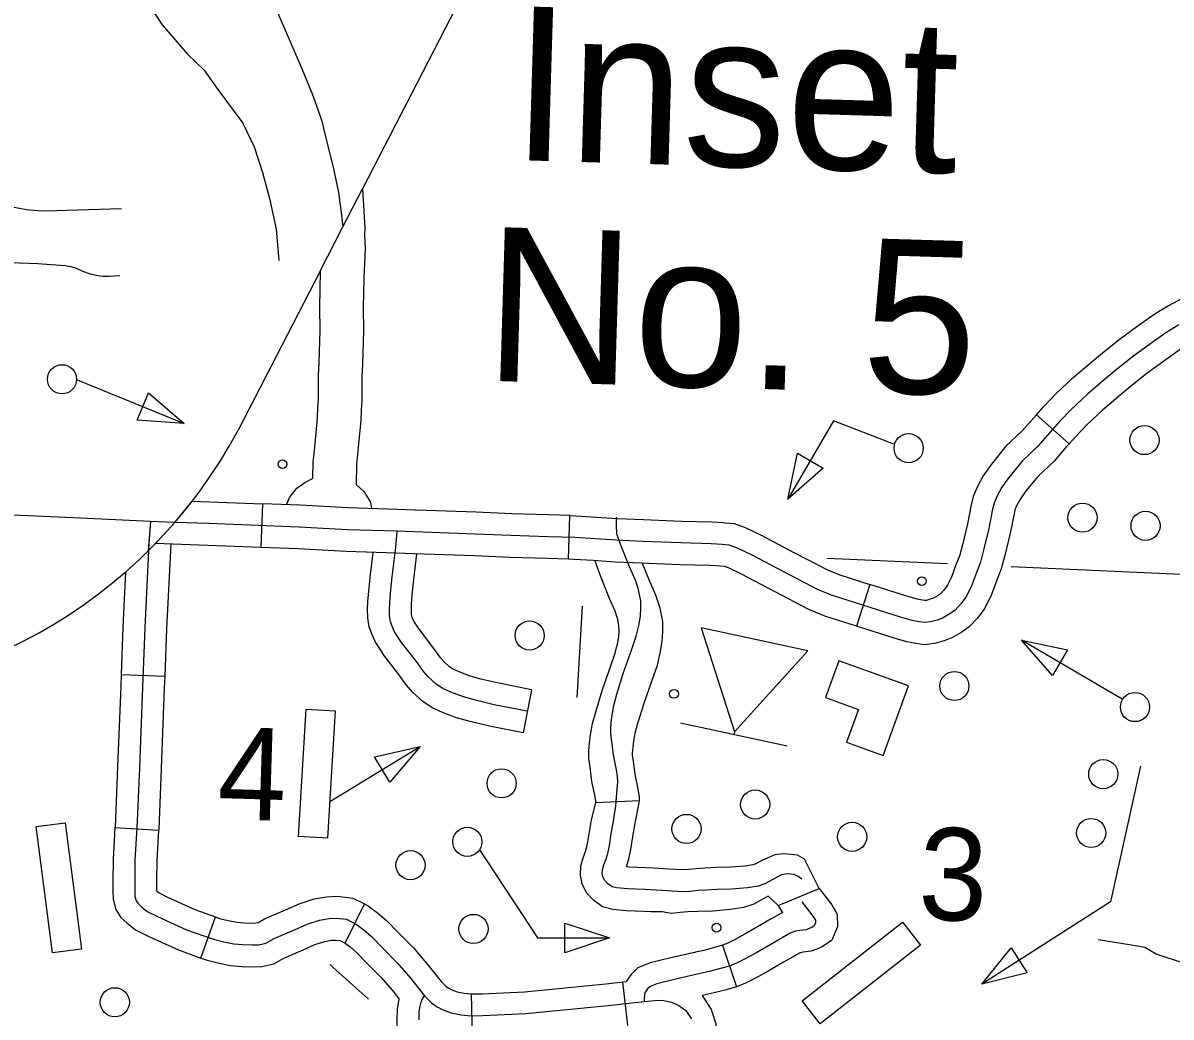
# Model space of a CAD drawing. Extents: x 653372 to 905732, y 627442 to 787275.
# Drawn here: x 695485 to 699425, y 745755 to 749166 of the extents above; entities that cross this region are included whole.
import ezdxf

# ---------------------------------------------------------------- set-up
doc = ezdxf.new("R2010")
doc.units = 0
for name, color, linetype in [('31', 7, 'Continuous'), ('32', 7, 'Continuous'), ('35', 7, 'Continuous'), ('45', 7, 'Continuous'), ('46', 7, 'Continuous'), ('5', 7, 'Continuous'), ('56', 7, 'Continuous'), ('57', 7, 'Continuous'), ('58', 7, 'Continuous'), ('63', 7, 'Continuous')]:
    doc.layers.add(name, color=color, linetype=linetype)

msp = doc.modelspace()

# ---------------------------------------------------------------- linework, layer by layer
at = {"layer": '31'}
for p, q in [((699075.1, 747722.3), (698962.6, 747821.6)), ((698962.6, 747821.6), (698962.6, 747821.6)), ((697356.7, 747326.5), (697361.2, 747476.4)), ((698391.2, 747239.6), (698345.9, 747096.6))]:
    msp.add_line(p, q, dxfattribs=at)
for points in [[(699382, 748175.9), (699414.9, 748196), (699503.4, 748243), (699561.7, 748273.3), (699594.7, 748287.9), (699628.9, 748294.7), (699656.8, 748294.7), (699689.1, 748290.6), (699720.7, 748279.8), (699769, 748253.8), (699833.3, 748207.9), (699875.3, 748173), (699895.6, 748154.7), (699918.1, 748136.9)], [(698962.6, 747821.6), (698987.5, 747849.7), (699030, 747893.6), (699089.3, 747949.4), (699154.1, 748004.6), (699189.8, 748034), (699252, 748083.9), (699320.3, 748133.5), (699365.8, 748166), (699382, 748175.9)], [(699452.1, 748130.8), (699407.2, 748103.4), (699364.1, 748072.6), (699297.5, 748024.3), (699237.1, 747975.8), (699202.2, 747947.1), (699139.3, 747893.5), (699082.6, 747840.1), (699042.6, 747798.8), (699010.3, 747762.3), (698968.2, 747714.2), (698913.5, 747662.6), (698868.2, 747607), (698844.2, 747573.2), (698827, 747541.6), (698817.6, 747518.4), (698812.7, 747497.5), (698799.7, 747432.2), (698781.7, 747357.1), (698770.9, 747316.6), (698756.8, 747280.6), (698740.1, 747235.1), (698721.8, 747197.8), (698702.8, 747172.1), (698683.5, 747151.5), (698665.9, 747138.7), (698642.5, 747125.5), (698622.6, 747117.5), (698598.9, 747111), (698579.7, 747108.7), (698560.6, 747111.2), (698536.3, 747115.7), (698496.6, 747127.5), (698262.7, 747201.6), (698214, 747221.8)], [(699460.1, 748047.9), (699448.6, 748040.8), (699407.9, 748011.7), (699343, 747964.7), (699284.4, 747917.6), (699250.4, 747889.6), (699189.4, 747837.7), (699135.3, 747786.7), (699097.6, 747747.9), (699075.1, 747722.3)], [(698962.6, 747821.6), (698954, 747811.8), (698914.1, 747766.3), (698858.4, 747713.8), (698808.5, 747652.4), (698780.5, 747613), (698759, 747573.7), (698745.9, 747541.1), (698739.4, 747513.4), (698726.4, 747448.3), (698708.9, 747375.5), (698699.8, 747341.2)], [(699075.1, 747722.3), (699066.7, 747712.8), (699022.2, 747662.1), (698968.5, 747611.5), (698927.9, 747561.6), (698907.9, 747533.4), (698894.9, 747509.6), (698889.3, 747495.7), (698886, 747481.5), (698873, 747416.1), (698854.4, 747338.6), (698844.7, 747302.5)], [(696005.9, 747452.7), (695922.3, 747455.6), (695681.8, 747467.7), (695450.7, 747477.1), (695275.7, 747485.6), (695271.4, 747485.8), (695025.6, 747496.6), (694911.3, 747501.7), (694620.6, 747511.2)], [(696833.8, 747494.7), (696830.8, 747494.8), (696771.4, 747497.4), (696600.2, 747502.6), (696436, 747511.7), (696306.6, 747516.6)], [(697361.2, 747476.4), (697289.4, 747478.5), (697162.2, 747482.4), (697039.7, 747487.7), (696833.8, 747494.7)], [(698214, 747221.8), (698098.2, 747282.3), (697984.8, 747341.7), (697934.5, 747365.8), (697908.9, 747374.9), (697883.9, 747377.3), (697846.4, 747379.3), (697742.3, 747382.4), (697610.7, 747387.2), (697521.5, 747391.5), (697448.1, 747396.2), (697378.9, 747400.8), (697287.1, 747403.6), (697159.5, 747407.4), (697036.8, 747412.8), (696827.9, 747419.9), (696768.7, 747422.5), (696597, 747427.6), (696432.5, 747436.8), (696122.5, 747448.6), (696005.9, 747452.7)], [(697361.2, 747476.4), (697382.5, 747475.7), (697453, 747471.1), (697525.7, 747466.4), (697613.9, 747462.1), (697744.8, 747457.3), (697849.5, 747454.2), (697889.5, 747452.1), (697893.5, 747451.7)], [(697893.6, 747451.7), (697925.4, 747448.6), (697963.4, 747435.1), (698018.4, 747408.7), (698133, 747348.7), (698245.7, 747289.8), (698288.4, 747272.2), (698391.2, 747239.6)], [(696828.7, 747344.8), (696825, 747344.9), (696765.9, 747347.5), (696593.8, 747352.7), (696429, 747361.8), (696300.9, 747366.7)], [(697356.7, 747326.5), (697284.9, 747328.6), (697156.7, 747332.5), (697033.9, 747337.8), (696828.7, 747344.8)], [(697879.1, 747302.4), (697878.4, 747302.5), (697843.3, 747304.3), (697739.8, 747307.4), (697607.5, 747312.2), (697517.3, 747316.6), (697443.3, 747321.4), (697375.3, 747325.9), (697356.7, 747326.5)], [(698699.8, 747341.2), (698699.5, 747340), (698686.7, 747307.2), (698671.1, 747264.7), (698657.4, 747236.9), (698645.1, 747220.2), (698633.7, 747208), (698625.2, 747201.9), (698609.9, 747193.2), (698598.6, 747188.7), (698584.5, 747184.8), (698580.1, 747184.3), (698572.4, 747185.3), (698553.9, 747188.7), (698518.6, 747199.2), (698391.2, 747239.6)], [(698345.9, 747096.6), (698237, 747131.1), (698182.2, 747153.8), (698063.5, 747215.8), (697951.2, 747274.6), (697905.7, 747296.4), (697892.5, 747301.1), (697879.1, 747302.4)], [(698844.7, 747302.5), (698842.2, 747293.3), (698827, 747254.1), (698809.2, 747205.6), (698786.1, 747158.7), (698760.5, 747124), (698733.3, 747095.1), (698706.5, 747075.5), (698675.1, 747057.8), (698646.6, 747046.3), (698613.4, 747037.2), (698579.3, 747033.1), (698548.8, 747037.1), (698518.7, 747042.7), (698474.7, 747055.8), (698345.9, 747096.6)]]:
    msp.add_lwpolyline(points, dxfattribs=at)
at = {"layer": '32'}
for p, q in [((696306.6, 747516.6), (696300.9, 747366.7)), ((695821.6, 746931.1), (695971.5, 746925.4)), ((695800.6, 746405.2), (695950.3, 746396.2)), ((698077.1, 746138.2), (698217.3, 746196)), ((696591.1, 746008.7), (696657.3, 746143.4)), ((696095, 745957.9), (696145.9, 746099)), ((697885.1, 746001.5), (697933.3, 745859.3)), ((697560.2, 745726.6), (697543.2, 745875.6)), ((697027.2, 745684.7), (697024, 745834.7))]:
    msp.add_line(p, q, dxfattribs=at)
for points in [[(696300.9, 747366.7), (696119.8, 747373.6), (695939.2, 747380), (696005.9, 747452.7), (696065.6, 747525.6)], [(696065.6, 747525.6), (696125.3, 747523.5), (696306.6, 747516.6)], [(695922.3, 747455.6), (695916.8, 747380), (695902.7, 747090.4), (695895, 746887.3), (695884.5, 746611), (695875.6, 746402.9), (695869.1, 746294.7), (695868.5, 746221.7), (695868.6, 746188.2), (695869.1, 746170.3), (695873, 746154.5), (695878.7, 746145.6), (695891.3, 746133.9), (695911.4, 746117.6), (695946, 746100.3), (696046.4, 746055.1), (696138.2, 746022.1), (696173.6, 746013.4), (696208, 746007), (696239.3, 746003.9), (696272.8, 746002.9), (696294.5, 746003.3), (696318.5, 746009.1), (696347, 746024.4), (696416.1, 746054.8), (696460, 746074.1), (696502.6, 746088), (696535.2, 746093.5), (696560.1, 746094.9), (696594.6, 746090.6), (696629.8, 746073.3), (696654.7, 746054.2), (696681.1, 746031.7), (696719.9, 745991.6), (696769.3, 745941.4), (696816.3, 745887), (696863.2, 745828.2), (696886.3, 745803.7), (696904.3, 745791.3), (696925.6, 745779.8), (696954.5, 745769.2), (696988.9, 745762.8), (697021.3, 745759.6), (697063.5, 745760.5), (697210.8, 745766.9), (697493.2, 745794.5)], [(695922.3, 747455.6), (695915, 747355.6)], [(695991.8, 747378.1), (695977.7, 747087.2), (695971.5, 746925.4)], [(695837, 747283), (695827.8, 747093.7), (695821.6, 746931.1)], [(695821.6, 746931.1), (695820.1, 746890.1), (695809.6, 746614), (695800.7, 746406.8), (695800.6, 746405.2)], [(695971.5, 746925.4), (695969.9, 746884.4), (695959.5, 746607.9), (695950.5, 746399.1), (695950.3, 746396.2)], [(695800.6, 746405.2), (695794.1, 746297.3), (695793.5, 746221.9), (695793.6, 746186.9), (695794.4, 746160.1), (695803.1, 746124.5), (695820.7, 746097.1), (695842.1, 746077.3), (695870.5, 746054.2), (695913.9, 746032.6), (696018.2, 745985.5), (696095, 745957.9)], [(695950.3, 746396.2), (695944.1, 746292.2), (695943.5, 746221.5), (695943.6, 746189.4), (695943.6, 746188), (695952.2, 746181), (695978.2, 746168.1), (696074.5, 746124.7), (696145.9, 746099)], [(698217.3, 746196), (698240.8, 746165.7), (698260.5, 746140.4), (698278.8, 746108.6), (698280.3, 746065.2), (698261.2, 746019.4), (698227.9, 745995.9), (698209.7, 745988.6), (698189.3, 745981.5), (698162.4, 745978.3), (698156.4, 745977.2), (698149.5, 745974.6), (698127.7, 745962.3), (698094.7, 745943.1), (698042.2, 745912.8), (697998.4, 745888.4), (697964.3, 745871.5), (697933.3, 745859.3), (697898.3, 745849.2), (697857.4, 745838.4), (697815.2, 745828.8)], [(696145.9, 746099), (696159.8, 746094), (696189.4, 746086.8), (696218.7, 746081.3), (696244.2, 746078.8), (696273.2, 746077.9), (696284.8, 746078.1), (696291.5, 746079.7), (696314.1, 746091.9), (696385.9, 746123.5), (696433.2, 746144.2), (696484.6, 746161), (696526.8, 746168.1), (696562.6, 746170.1), (696616.4, 746163.5), (696657.3, 746143.4)], [(698158, 746150.1), (698181.6, 746119.8), (698198.1, 746098.5), (698204.5, 746087.3), (698204.8, 746079), (698200.3, 746068.2), (698191.8, 746062.2), (698183.4, 746058.9), (698172.3, 746055), (698151.5, 746052.5), (698136.3, 746049.9), (698117.4, 746042.6), (698090.4, 746027.3), (698057.1, 746008.1), (698005.2, 745978), (697963.5, 745954.8), (697933.9, 745940.1), (697909.2, 745930.4), (697878.3, 745921.5), (697839.5, 745911.2), (697809.1, 745904.3), (697729.4, 745886.3), (697660.2, 745869.6), (697637.1, 745859.9), (697628.5, 745851.9), (697619.3, 745838.1), (697616.2, 745821.6), (697616.8, 745808.5)], [(696657.3, 746143.4), (696669.5, 746137.3), (696701.9, 746112.5), (696732.5, 746086.5), (696773.6, 746044), (696824.5, 745992.3), (696874, 745934.9), (696920, 745877.4), (696935.5, 745860.9), (696943.5, 745855.3), (696956.5, 745848.4), (696974.5, 745841.8), (696999.5, 745837.1), (697024.1, 745834.7), (697024, 745834.7)], [(698077.1, 746138.2), (698091.8, 746113.1), (698085.3, 746110.7), (698053.1, 746092.4), (698019.5, 746073), (697968.2, 746043.2), (697928.5, 746021.2), (697903.5, 746008.7), (697885.1, 746001.5), (697858.2, 745993.8), (697821.6, 745984), (697792.6, 745977.5), (697790.9, 745977.1)], [(696095, 745957.9), (696116.5, 745950.1), (696157.8, 745940.1), (696197.4, 745932.7), (696234.5, 745929), (696272.5, 745927.8), (696304.1, 745928.5), (696345.4, 745938.4), (696380, 745957), (696446.3, 745986.2), (696486.7, 746003.9), (696520.5, 746014.9), (696543.6, 746018.8), (696557.6, 746019.6), (696572.8, 746017.7), (696591.1, 746008.7)], [(696590, 746009.3), (696607.6, 745995.8), (696629.8, 745977), (696666.3, 745939.2), (696714.1, 745890.6), (696758.6, 745839), (696776.4, 745816.8)], [(697790.8, 745977.1), (697712.3, 745959.3), (697636.8, 745941.1), (697595.5, 745923.8), (697571, 745900.7), (697555, 745877)], [(697024, 745834.7), (697061.1, 745835.5), (697205.6, 745841.8), (697485.4, 745869), (697555, 745877)], [(697815.2, 745828.8), (697847, 745781.7), (697863.2, 745731.8), (697867.3, 745686.4)], [(696762.8, 745511), (696765.9, 745515.7), (696769.6, 745523.7), (696770.6, 745533.6), (696771.7, 745554.3), (696771.6, 745623), (696769.5, 745680.8), (696769.1, 745746.1), (696770.2, 745781.8), (696776.4, 745816.8)], [(696844.1, 745745.2), (696845, 745774.1), (696848.3, 745792.9), (696851, 745806.2), (696856.3, 745818.3), (696863.2, 745828.2)], [(697493.2, 745794.5), (697616.8, 745808.5), (697664.4, 745813.1), (697683.6, 745812.5), (697710.6, 745806), (697736.2, 745795.1), (697759.4, 745777.4), (697778.9, 745748.6)]]:
    msp.add_lwpolyline(points, dxfattribs=at)
at = {"layer": '35'}
for points in [[(695838.8, 749662.3), (695818.9, 749617.3), (695815.4, 749552), (695837.4, 749453.2), (695864.9, 749334), (695913.3, 749232.9), (695962.4, 749159.7), (696049.7, 749059), (696107.2, 749004.3), (696153.5, 748938.4), (696238.8, 748822.2), (696278.4, 748741.6), (696306.9, 748653.5), (696330.7, 748564), (696354, 748458.9), (696363.2, 748351.2)], [(699478.2, 745936.6), (699374, 745971.3), (699335.2, 745993.5), (699282.9, 746002.9), (699174.7, 746019.8)]]:
    msp.add_lwpolyline(points, dxfattribs=at)
at = {"layer": '45'}
for p, q in [((697230.6, 746877.9), (697200.9, 746730.9)), ((697601.1, 746497.6), (697451.3, 746490.9))]:
    msp.add_line(p, q, dxfattribs=at)
for points in [[(695823.4, 748528.7), (695673.1, 748524.1), (695563.9, 748520.5), (695535.4, 748521.4), (695496.9, 748524.8), (695449.4, 748534.2), (695421, 748536.2), (695397, 748531.2), (695375, 748518.3), (695355.1, 748498.4), (695346.1, 748465.6), (695332.1, 748452.4), (695325.2, 748451.5)], [(695817, 748299.1), (695780.6, 748296.7), (695760.1, 748296.8), (695742, 748299), (695717.1, 748304.9), (695690.7, 748313.7), (695668.2, 748324), (695650.7, 748329.1), (695629.3, 748333.1), (695598.1, 748335.8), (695535.6, 748339.4), (695473.3, 748341.8), (695446.6, 748343.7), (695437.5, 748342.9), (695419.3, 748341.1), (695390.1, 748337.5), (695370.8, 748336.3), (695349.8, 748337), (695314, 748338.1)], [(697491.9, 746316.8), (697497.2, 746343.8), (697503.9, 746385.6), (697509.9, 746420.1), (697519.6, 746479.7), (697524.3, 746538.1), (697526.5, 746561.3), (697525.6, 746581.2), (697522.3, 746604), (697511, 746654.8), (697505.4, 746700.8), (697501.8, 746727.2), (697501.8, 746743.5), (697503.9, 746766.7), (697506.7, 746791.4), (697512.6, 746824.8), (697523.2, 746863.6), (697545.1, 746934.2), (697572.7, 747014.2), (697589.5, 747062.2), (697599.2, 747103.5), (697604, 747132), (697605.2, 747157.2), (697605, 747183.5), (697597.7, 747220.7), (697596.4, 747226.1), (697586.9, 747254.1), (697566.5, 747299.7), (697534.3, 747380.4), (697522.9, 747412.9), (697521.2, 747440.7), (697521.2, 747470.1)], [(697215.7, 746804.4), (697102.4, 746827.2), (697038, 746842.5), (696996.1, 746853.8), (696953.2, 746870.1), (696925.3, 746882.6), (696903.4, 746897.2), (696875.9, 746922.5), (696860.3, 746940.4), (696835.2, 746975.6), (696784.4, 747041.1), (696760.4, 747077.4), (696751.1, 747098.7), (696745.9, 747112.7), (696743.2, 747131.7), (696742.7, 747153.4), (696743.4, 747176.8), (696746.1, 747210), (696752.2, 747265.5), (696764.1, 747366.9), (696768.7, 747422.5)], [(696714.7, 747010.5), (696694.3, 747041.4), (696681.5, 747070.6), (696672.8, 747094.3), (696668.3, 747125.5), (696667.7, 747153.7), (696668.5, 747180.9), (696671.4, 747217.1), (696677.7, 747274), (696686.6, 747349.9)], [(696840, 747093), (696826.5, 747113.4), (696820.7, 747126.7), (696819, 747131.2), (696818, 747137.9), (696817.7, 747153.1), (696818.3, 747172.6), (696820.7, 747202.9), (696826.7, 747257), (696837, 747344.5)], [(697522.1, 747023.6), (697525.9, 747039.6), (697529.5, 747061.5), (697530.5, 747080.2), (697530.3, 747097.3), (697524.7, 747126), (697524.6, 747126.4), (697517.2, 747148), (697497.6, 747191.9), (697464.3, 747275.4), (697448.3, 747321.1)], [(697668.2, 746989.5), (697673, 747010.1), (697678.9, 747045.3), (697680.5, 747077), (697680.2, 747112.4), (697671.2, 747158.2), (697668.7, 747168.5), (697657, 747202.9), (697635.8, 747250.3), (697611.1, 747312.1)], [(697230.6, 746877.9), (697118.5, 746900.5), (697056.4, 746915.2), (697019.2, 746925.2), (696981.9, 746939.4), (696961.6, 746948.5), (696949.9, 746956.3), (696929.7, 746974.9), (696919.3, 746986.8), (696895.4, 747020.4), (696845.4, 747084.8), (696840, 747093)], [(697451.3, 746490.9), (697451.1, 746495.5), (697448.7, 746511.9), (697437.2, 746563.5), (697431.3, 746612.6), (697427, 746643.4), (697427, 746668.4), (697429.6, 746695.7), (697432.7, 746723.4), (697439.6, 746762.7), (697451.4, 746806), (697474.1, 746879), (697502.1, 746960.2), (697517.6, 747004.5), (697522.1, 747023.6)], [(697200.9, 746730.9), (697086.4, 746754), (697019.6, 746769.8), (696973, 746782.3), (696924.6, 746800.8), (696888.9, 746816.7), (696857, 746838), (696822, 746870.1), (696801.3, 746893.9), (696775, 746930.9), (696723.3, 746997.4), (696714.7, 747010.5)], [(697601.1, 746497.6), (697600.6, 746509.5), (697596.4, 746538.9), (697585.3, 746588.9), (697580.1, 746631.9), (697577, 746653.8), (697577, 746661.4), (697578.8, 746680.5), (697581.2, 746702.1), (697586.1, 746729.8), (697595.5, 746764), (697616.6, 746832.2), (697643.8, 746910.9), (697661.9, 746962.6), (697668.2, 746989.5)], [(697639.7, 746116.4), (697615, 746118), (697555.6, 746119.8), (697508.6, 746124.4), (697473.8, 746133.6), (697442.5, 746156.2), (697420.1, 746180.1), (697403.6, 746211.3), (697397.9, 746242.4), (697398.8, 746273.8), (697407, 746301.2), (697415.1, 746322.8), (697419.1, 746335.5), (697423.3, 746357), (697429.9, 746398), (697435.9, 746432.5), (697451.3, 746490.9)], [(697649.2, 746266.1), (697622, 746267.8), (697565.1, 746269.6), (697555.7, 746270.5), (697556.9, 746273.8), (697564.6, 746298.2), (697571, 746330.6), (697577.9, 746373.3), (697583.8, 746407.6), (697601.1, 746497.6)], [(698157.8, 746228.7), (698145, 746237.4), (698131.2, 746244.1), (698108.4, 746246.3), (698087.5, 746242.8), (698057.9, 746227.6), (698030.4, 746212.3), (698007.9, 746204.6), (697971.8, 746198.9), (697916.6, 746194.4), (697866.6, 746193.3), (697830.2, 746191.2), (697801.5, 746189), (697774.3, 746186.2), (697745.7, 746185.5), (697696.3, 746188), (697618.5, 746192.9), (697560.3, 746194.7), (697522, 746198.4), (697506.5, 746202.5), (697492.3, 746212.8), (697481.7, 746224.1), (697475.3, 746236.2), (697473.1, 746248.2), (697473.5, 746261.8), (697478.1, 746277.2), (697486, 746298.3), (697491.9, 746316.8)], [(698217.3, 746196), (698167, 746296.7), (698142.5, 746310.4), (698096.5, 746314.9), (698065.3, 746311.5), (698022.5, 746293.7), (697999.9, 746281.1), (697989.9, 746277.7), (697962.9, 746273.5), (697912.7, 746269.3), (697863.7, 746268.2), (697825.2, 746266.1), (697794.7, 746263.7), (697769.5, 746261.1), (697746.6, 746260.5), (697700.6, 746262.9), (697649.2, 746266.1)], [(698077.1, 746138.2), (698042.3, 746169.7), (698025.2, 746160.9), (697992.8, 746142.8), (697957.7, 746131), (697912.6, 746123.9), (697852.4, 746118.9), (697801.4, 746117.7), (697767.1, 746115.8), (697740.2, 746113.7), (697710.9, 746110.7), (697678.2, 746116.1), (697639.7, 746116.4)]]:
    msp.add_lwpolyline(points, dxfattribs=at)
at = {"layer": '46'}
for points in [[(696257.2, 749441.2), (696297.4, 749342.2), (696379.4, 749155.4), (696443.2, 749006.7), (696477, 748922.7), (696497.1, 748869.7), (696510.6, 748829.5), (696527.8, 748756.9), (696549.1, 748672), (696568.1, 748585), (696576.3, 748516.5), (696583.1, 748466.8)], [(696504.7, 748314.8), (696583.1, 748466.8), (696650.2, 748597.1), (696658, 748463.8), (696657, 748438), (696659, 748391.9), (696654.3, 748291.8), (696652.3, 748190.1), (696653.9, 748109.7), (696651.1, 748034), (696649.9, 747996.1), (696648.1, 747953.4), (696647.4, 747914), (696647.9, 747871.1), (696645.8, 747839.4), (696644.7, 747802.3), (696638.8, 747745.5), (696632.1, 747673.7), (696629.9, 747651.4), (696628.5, 747582.9)], [(696504.7, 748314.8), (696502.3, 748190), (696503.9, 748111), (696501.1, 748039), (696500, 748001.6), (696498.1, 747957.9), (696497.4, 747914.3), (696497.9, 747875.3), (696495.9, 747846.8), (696494.9, 747812.3), (696489.5, 747760.2), (696482.8, 747688), (696480.1, 747660.3), (696478.9, 747602.8)], [(696389.6, 747513.4), (696400, 747537.9), (696424.7, 747570.3), (696452.2, 747589.4), (696478.9, 747602.8)], [(696628.5, 747582.9), (696654.1, 747558.2), (696677.3, 747522.5), (696680.8, 747500.2)]]:
    msp.add_lwpolyline(points, dxfattribs=at)
at = {"layer": '5'}
for points in [[(698657.7, 747310.4), (698244.2, 747329.1)], [(699865, 747255.8), (698876, 747300.5)]]:
    msp.add_lwpolyline(points, dxfattribs=at)
at = {"layer": '56'}
for p, q in [((695877, 747802.9), (695915.6, 747897.4)), ((695915.6, 747897.4), (696037.9, 747792.3)), ((696037.9, 747792.3), (695877, 747802.9)), ((698109.6, 747532.6), (698142.9, 747690.5)), ((698142.9, 747690.5), (698231, 747638.9)), ((698231, 747638.9), (698109.6, 747532.6)), ((699018.2, 746927), (698912, 747048.4)), ((698912, 747048.4), (699069.8, 747015)), ((699069.8, 747015), (699018.2, 746927)), ((696691.1, 746648.1), (696848.3, 746684)), ((696848.3, 746684), (696744.1, 746560.9)), ((696744.1, 746560.9), (696691.1, 746648.1)), ((697344.3, 746077.9), (697497.4, 746027.2)), ((697344.5, 745975.9), (697344.3, 746077.9)), ((697497.4, 746027.2), (697344.5, 745975.9)), ((698775, 745867.6), (698876.3, 745993.1)), ((698876.3, 745993.1), (698931.3, 745907.2)), ((698931.3, 745907.2), (698775, 745867.6))]:
    msp.add_line(p, q, dxfattribs=at)
for points in [[(695671, 747942.2), (696037.9, 747792.3)], [(698474.1, 747721.2), (698267, 747801.5), (698109.6, 747532.6)], [(697403.8, 747165.1), (697385.3, 746851.8)], [(699256.7, 746846.3), (698912, 747048.4)], [(696537.7, 746495.1), (696848.3, 746684)], [(699320, 746616.3), (699217.7, 746150.9), (698775, 745867.6)], [(697052.6, 746327.4), (697251.2, 746026.7), (697497.4, 746027.2)], [(696537.4, 745935.7), (696670.2, 745817.2)]]:
    msp.add_lwpolyline(points, dxfattribs=at)
for points in [[(696456.2, 746811.5), (696556.1, 746805.5), (696530.2, 746368.8), (696430.4, 746374.7)], [(695530.4, 746409.3), (695629.5, 746422.1), (695685.6, 745988.2), (695586.5, 745975.4)], [(698220.5, 745732.1), (698158.8, 745810.8), (698503.1, 746080.7), (698564.8, 746002)]]:
    msp.add_lwpolyline(points, close=True, dxfattribs=at)
for centre, radius in [((695618.8, 747943.8), 50), ((699333.8, 747735.1), 50), ((698524.3, 747707.2), 50), ((696375.6, 747652.3), 15), ((699121, 747468.9), 50), ((699337.5, 747441.1), 50), ((698570, 747250.8), 15), ((697223.6, 747064.6), 50), ((698681.3, 746891.2), 50), ((697719, 746864), 15), ((699301.1, 746819), 50), ((699192.3, 746588.8), 50), ((697127.5, 746557.1), 50), ((697997.7, 746484.7), 50), ((697762, 746400.8), 50), ((698330.4, 746373.8), 50), ((699150.8, 746387), 50), ((697009.8, 746356.5), 50), ((696814.9, 746276.5), 50), ((697030.9, 746057.7), 50), ((697865.2, 746062), 15), ((695800.1, 745806), 50)]:
    msp.add_circle(centre, radius, dxfattribs=at)
at = {"layer": '57'}
for p, q in [((698178.8, 747011.9), (697812.3, 747091.4)), ((697812.3, 747091.4), (697926.7, 746734.3)), ((697926.7, 746734.3), (698178.8, 747011.9)), ((698107.8, 746684.8), (697741.4, 746764.3)), ((697926.7, 746734.3), (697924.6, 746724.5))]:
    msp.add_line(p, q, dxfattribs=at)
at = {"layer": '58'}
msp.add_lwpolyline([(698523.4, 746891.7), (698284.4, 746977.8), (698239, 746851.7), (698352.1, 746811), (698311.4, 746698.1), (698437.3, 746652.7)], close=True, dxfattribs=at)
at = {"layer": '63'}
for p, q in [((699379, 753888.6), (696650.2, 748597.1)), ((696504.7, 748314.8), (696223.4, 747769.3))]:
    msp.add_line(p, q, dxfattribs=at)
msp.add_arc((694702.1, 748581.2), 1724.4, 266.2232, 331.9092, dxfattribs=at)

# ---------------------------------------------------------------- texts
at = {"layer": '56'}
for s, p in [('4', (696149.7, 746435.1)), ('3', (698555.1, 746090.5))]:
    msp.add_text(s, height=316.8, rotation=358.28, dxfattribs=at).set_placement(p)
at = {"layer": '63'}
for s, p in [('Inset', (697157.5, 748696.6)), ('No. 5', (697064.9, 747939.2))]:
    msp.add_text(s, height=528, rotation=358.28, dxfattribs=at).set_placement(p)

doc.saveas('drawing.dxf')
